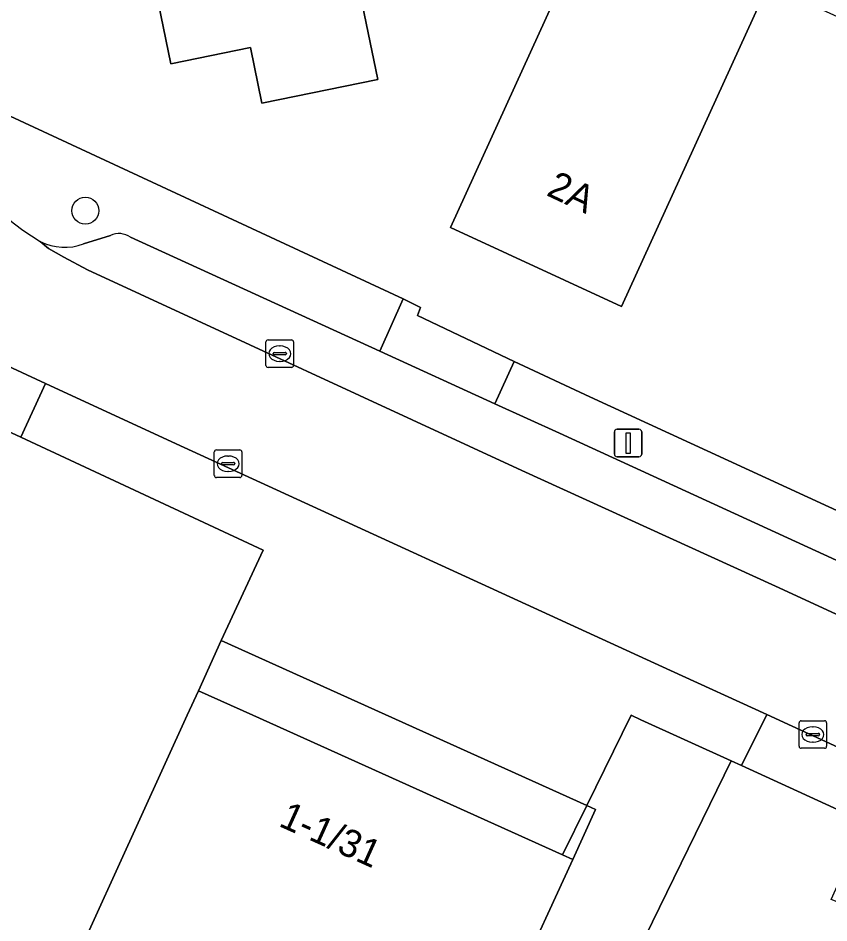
# Model space of a CAD drawing. Extents: x 162989 to 165008, y 383432 to 384338.
# Drawn here: x 163737.96 to 163767.4, y 383992.47 to 384025.3 of the extents above; entities that cross this region are included whole.
import ezdxf

# ---------------------------------------------------------------- set-up
doc = ezdxf.new("R2010")
doc.units = 0
for name, color, linetype in [('IMGEO_Boom', 7, 'Continuous'), ('IMGEO_Erf', 7, 'Continuous'), ('IMGEO_Kolk', 7, 'Continuous'), ('IMGEO_Lichtmast', 7, 'Continuous'), ('IMGEO_Muur', 7, 'Continuous'), ('IMGEO_Pand', 7, 'Continuous'), ('IMGEO_Pand_nummerreeks', 7, 'Continuous'), ('IMGEO_Pand_overbouw', 7, 'Continuous'), ('IMGEO_Parkeervlak_open', 7, 'Continuous'), ('IMGEO_Rijbaan_lokaal_open', 7, 'Continuous'), ('IMGEO_Terreindeel_gesloten', 7, 'Continuous'), ('IMGEO_Voetpad_open', 7, 'Continuous')]:
    doc.layers.add(name, color=color, linetype=linetype)

msp = doc.modelspace()

# ---------------------------------------------------------------- linework, layer by layer
at = {"layer": 'IMGEO_Boom'}
msp.add_circle((163740.402, 384018.311), 0.489, dxfattribs=at)
at = {"layer": 'IMGEO_Erf'}
for points in [[(163733.192, 384043.596), (163737.669, 384021.747), (163751.943, 384015.108), (163752.567, 384014.799), (163752.458, 384014.508), (163755.974, 384012.834), (163758.718, 384011.563), (163783.826, 384000), (163788.336, 383997.923), (163789.265, 384000), (163796.988, 384017.276), (163804.861, 384033.884)], [(163765.187, 384026.506), (163759.866, 384014.832), (163753.66, 384017.705), (163759.463, 384030.435)], [(163750.107, 384027.527), (163751.017, 384023.069), (163746.813, 384022.21), (163746.401, 384024.227), (163743.508, 384023.636), (163742.433, 384028.894)], [(163770.27, 383992.215), (163767.48, 383993.323), (163768.734, 383996.117), (163764.221, 383998.174), (163763.85, 383998.343), (163760.473, 383991.442)]]:
    msp.add_lwpolyline(points, dxfattribs=at)
at = {"layer": 'IMGEO_Kolk'}
for p, q in [((163747.035, 384013.623), (163747.887, 384013.623)), ((163746.96, 384012.697), (163746.96, 384013.549)), ((163747.448, 384013.403), (163747.473, 384013.403)), ((163747.961, 384013.549), (163747.961, 384012.697)), ((163747.219, 384013.117), (163747.219, 384013.129)), ((163747.657, 384013.08), (163747.259, 384013.08)), ((163747.262, 384013.166), (163747.66, 384013.166)), ((163747.703, 384013.129), (163747.703, 384013.117)), ((163747.471, 384012.843), (163747.446, 384012.843)), ((163747.887, 384012.623), (163747.035, 384012.623)), ((163745.085, 384008.704), (163745.085, 384009.556)), ((163745.16, 384009.63), (163746.012, 384009.63)), ((163745.573, 384009.41), (163745.598, 384009.41)), ((163746.086, 384009.556), (163746.086, 384008.704)), ((163745.344, 384009.124), (163745.344, 384009.136)), ((163745.782, 384009.087), (163745.384, 384009.087)), ((163745.387, 384009.173), (163745.785, 384009.173)), ((163745.828, 384009.136), (163745.828, 384009.124)), ((163745.596, 384008.85), (163745.571, 384008.85)), ((163746.012, 384008.63), (163745.16, 384008.63)), ((163766.314, 383998.877), (163766.314, 383999.729)), ((163766.389, 383999.803), (163767.241, 383999.803)), ((163766.802, 383999.583), (163766.827, 383999.583)), ((163767.315, 383999.729), (163767.315, 383998.877)), ((163766.573, 383999.297), (163766.573, 383999.309)), ((163767.011, 383999.26), (163766.613, 383999.26)), ((163766.616, 383999.346), (163767.014, 383999.346)), ((163767.057, 383999.309), (163767.057, 383999.297)), ((163766.825, 383999.023), (163766.8, 383999.023)), ((163767.241, 383998.803), (163766.389, 383998.803))]:
    msp.add_line(p, q, dxfattribs=at)
for points in [[(163747.035, 384013.623), (163747.887, 384013.623)], [(163746.96, 384012.697), (163746.96, 384013.549)], [(163747.961, 384013.549), (163747.961, 384012.697)], [(163747.887, 384012.623), (163747.035, 384012.623)], [(163745.085, 384008.704), (163745.085, 384009.556)], [(163745.16, 384009.63), (163746.012, 384009.63)], [(163746.086, 384009.556), (163746.086, 384008.704)], [(163746.012, 384008.63), (163745.16, 384008.63)], [(163766.314, 383998.877), (163766.314, 383999.729)], [(163766.389, 383999.803), (163767.241, 383999.803)], [(163767.315, 383999.729), (163767.315, 383998.877)], [(163767.241, 383998.803), (163766.389, 383998.803)]]:
    msp.add_lwpolyline(points, dxfattribs=at)
for centre, radius, start, end in [((163747.037, 384013.547), 0.0765, 91.552, 178.448), ((163747.037, 384013.547), 0.0765, 91.552, 178.448), ((163747.885, 384013.547), 0.0765, 1.552, 88.448), ((163747.885, 384013.547), 0.0765, 1.552, 88.448), ((163747.259, 384013.126), 0.0403, 85.8775, 175.7526), ((163747.256, 384013.116), 0.0366, 178.938, 274.7102), ((163747.66, 384013.123), 0.043, 264.8664, 352.4533), ((163747.664, 384013.128), 0.0386, 1.7309, 96.639), ((163747.037, 384012.699), 0.0765, 181.552, 268.448), ((163747.037, 384012.699), 0.0765, 181.552, 268.448), ((163747.885, 384012.699), 0.0765, 271.552, 358.448), ((163747.885, 384012.699), 0.0765, 271.552, 358.448), ((163745.162, 384009.554), 0.0765, 91.552, 178.448), ((163745.162, 384009.554), 0.0765, 91.552, 178.448), ((163746.01, 384009.554), 0.0765, 1.552, 88.448), ((163746.01, 384009.554), 0.0765, 1.552, 88.448), ((163745.384, 384009.133), 0.0403, 85.8775, 175.7526), ((163745.381, 384009.123), 0.0366, 178.938, 274.7102), ((163745.785, 384009.13), 0.043, 264.8664, 352.4533), ((163745.789, 384009.135), 0.0386, 1.7309, 96.639), ((163745.162, 384008.706), 0.0765, 181.552, 268.448), ((163745.162, 384008.706), 0.0765, 181.552, 268.448), ((163746.01, 384008.706), 0.0765, 271.552, 358.448), ((163746.01, 384008.706), 0.0765, 271.552, 358.448), ((163766.391, 383999.727), 0.0765, 91.552, 178.448), ((163766.391, 383999.727), 0.0765, 91.552, 178.448), ((163767.239, 383999.727), 0.0765, 1.552, 88.448), ((163767.239, 383999.727), 0.0765, 1.552, 88.448), ((163766.613, 383999.306), 0.0403, 85.8775, 175.7526), ((163766.61, 383999.296), 0.0366, 178.938, 274.7102), ((163767.014, 383999.303), 0.043, 264.8664, 352.4533), ((163767.018, 383999.308), 0.0386, 1.7309, 96.639), ((163766.391, 383998.879), 0.0765, 181.552, 268.448), ((163766.391, 383998.879), 0.0765, 181.552, 268.448), ((163767.239, 383998.879), 0.0765, 271.552, 358.448), ((163767.239, 383998.879), 0.0765, 271.552, 358.448)]:
    msp.add_arc(centre, radius, start, end, dxfattribs=at)
for centre, major_axis, ratio, start_param, end_param in [((163747.447, 384013.123), (-0.387, 0.002), 0.722429, 4.712389, 7.853982), ((163747.472, 384013.123), (-0.39, 0.002), 0.717154, 1.570796, 4.712389), ((163745.572, 384009.13), (-0.387, 0.002), 0.722429, 4.712389, 7.853982), ((163745.597, 384009.13), (-0.39, 0.002), 0.717154, 1.570796, 4.712389), ((163766.801, 383999.303), (-0.387, 0.002), 0.722429, 4.712389, 7.853982), ((163766.826, 383999.303), (-0.39, 0.002), 0.717154, 1.570796, 4.712389)]:
    msp.add_ellipse(centre, major_axis=major_axis, ratio=ratio, start_param=start_param, end_param=end_param, dxfattribs=at)
at = {"layer": 'IMGEO_Lichtmast'}
for p, q in [((163759.711, 384010.381), (163760.501, 384010.381)), ((163760.501, 384010.381), (163759.711, 384010.381)), ((163759.611, 384009.481), (163759.611, 384010.281)), ((163759.611, 384010.281), (163759.611, 384009.481)), ((163760.601, 384010.281), (163760.601, 384009.481)), ((163760.601, 384009.481), (163760.601, 384010.281)), ((163760.501, 384009.381), (163759.711, 384009.381)), ((163759.711, 384009.381), (163760.501, 384009.381))]:
    msp.add_line(p, q, dxfattribs=at)
msp.add_lwpolyline([(163760.031, 384010.256), (163760.181, 384010.256), (163760.181, 384009.506), (163760.031, 384009.506), (163760.031, 384010.256)], dxfattribs=at)
for centre, start, end in [((163759.711, 384010.281), 90, 180), ((163759.711, 384010.281), 90, 180), ((163760.501, 384010.281), 0, 90), ((163760.501, 384010.281), 360, 90), ((163759.711, 384009.481), 180, 270), ((163759.711, 384009.481), 180, 270), ((163760.501, 384009.481), 270, 0), ((163760.501, 384009.481), 270, 0)]:
    msp.add_arc(centre, 0.1, start, end, dxfattribs=at)
at = {"layer": 'IMGEO_Muur'}
msp.add_lwpolyline([(163758.925, 383996.586), (163758.61, 383996.728), (163757.728, 383994.932), (163758.103, 383994.763)], close=True, dxfattribs=at)
at = {"layer": 'IMGEO_Pand'}
for points in [[(163772.769, 384030.194), (163775.616, 384036.43), (163765.448, 384040.979), (163758.618, 384033.179), (163757.887, 384032.344), (163759.463, 384030.435), (163753.66, 384017.705), (163759.866, 384014.832), (163765.187, 384026.506), (163770.069, 384024.281)], [(163746.401, 384024.227), (163746.813, 384022.21), (163751.017, 384023.069), (163750.107, 384027.527), (163751.822, 384027.878), (163751.248, 384030.693), (163749.342, 384030.304), (163742.433, 384028.894), (163743.508, 384023.636)], [(163756.011, 383990.223), (163758.103, 383994.763), (163757.728, 383994.932), (163746.487, 384000), (163744.506, 384000.893), (163744.1, 384000), (163738.208, 383987.065), (163747.916, 383975.496), (163748.993, 383974.998)]]:
    msp.add_lwpolyline(points, close=True, dxfattribs=at)
at = {"layer": 'IMGEO_Pand_overbouw'}
msp.add_lwpolyline([(163758.103, 383994.763), (163758.925, 383996.586), (163745.328, 384002.716), (163744.506, 384000.893), (163746.487, 384000), (163757.728, 383994.932)], close=True, dxfattribs=at)
at = {"layer": 'IMGEO_Parkeervlak_open'}
for points in [[(163741.314, 384017.415), (163740.34, 384017.109)], [(163755.271, 384011.307), (163751.092, 384013.215), (163742.04, 384017.348)], [(163738.764, 384017.195), (163739.064, 384016.942), (163739.626, 384016.621), (163740.479, 384016.171), (163756.25, 384008.884), (163765.453, 384004.682), (163772.619, 384001.386), (163785.106, 383995.608)], [(163783.229, 383998.443), (163777.796, 384000.987), (163765.895, 384006.438), (163757.622, 384010.233), (163755.271, 384011.307)]]:
    msp.add_lwpolyline(points, dxfattribs=at)
for centre, radius, start, end in [((163741.619, 384016.751), 0.731, 54.8057, 114.6489), ((163739.649, 384018.928), 1.946, 242.946, 290.8071)]:
    msp.add_arc(centre, radius, start, end, dxfattribs=at)
at = {"layer": 'IMGEO_Rijbaan_lokaal_open'}
for points in [[(163785.106, 383995.608), (163772.619, 384001.386), (163765.453, 384004.682), (163756.25, 384008.884), (163740.479, 384016.171), (163739.626, 384016.621), (163739.064, 384016.942), (163738.764, 384017.195)], [(163733.65, 384014.499), (163738.959, 384012.046), (163743.702, 384009.854), (163761.651, 384001.631), (163765.138, 384000.027), (163784.879, 383990.947), (163785.085, 383990.846), (163785.482, 383990.651)]]:
    msp.add_lwpolyline(points, dxfattribs=at)
msp.add_arc((163743.62, 384025.304), 9.452, 202.6978, 239.086, dxfattribs=at)
at = {"layer": 'IMGEO_Terreindeel_gesloten'}
for points in [[(163744.1, 384000), (163744.506, 384000.893), (163745.328, 384002.716), (163746.858, 384005.998), (163738.061, 384010.089), (163731.518, 384013.132)], [(163701.43, 383997.012), (163703.909, 383997.461), (163732.007, 383964.256), (163732.705, 383964.822), (163718.113, 383982.065), (163714.771, 383986.014), (163721.979, 383992.083), (163728.787, 383991.097), (163735.501, 383990.125), (163738.208, 383987.065), (163744.1, 384000)]]:
    msp.add_lwpolyline(points, dxfattribs=at)
at = {"layer": 'IMGEO_Voetpad_open'}
for points in [[(163742.04, 384017.348), (163751.092, 384013.215), (163751.943, 384015.108), (163737.669, 384021.747), (163733.192, 384043.596), (163731.104, 384053.706)], [(163740.34, 384017.109), (163741.314, 384017.415)], [(163731.518, 384013.132), (163738.061, 384010.089), (163738.959, 384012.046), (163733.65, 384014.499)], [(163758.718, 384011.563), (163755.974, 384012.834), (163755.271, 384011.307), (163757.622, 384010.233), (163765.895, 384006.438), (163777.796, 384000.987), (163783.229, 383998.443)], [(163785.278, 383995.52), (163787.048, 383994.75), (163788.336, 383997.923), (163783.826, 384000), (163758.718, 384011.563)], [(163741.817, 383954.24), (163748.93, 383960.122), (163748.025, 383960.761), (163743.883, 383963.686), (163747.968, 383967.015), (163760.473, 383991.442), (163763.85, 383998.343), (163760.564, 383999.841), (163760.215, 384000), (163758.61, 383996.728), (163758.925, 383996.586), (163758.103, 383994.763), (163756.011, 383990.223), (163748.993, 383974.998), (163747.916, 383975.496), (163748.715, 383974.543), (163748.593, 383974.44), (163734.592, 383962.592), (163732.705, 383964.822), (163732.007, 383964.256), (163725.748, 383958.959), (163701.884, 383987.16)]]:
    msp.add_lwpolyline(points, dxfattribs=at)
for points in [[(163752.458, 384014.508), (163752.567, 384014.799), (163751.943, 384015.108), (163751.092, 384013.215), (163755.271, 384011.307), (163755.974, 384012.834)], [(163738.959, 384012.046), (163738.061, 384010.089), (163746.858, 384005.998), (163745.328, 384002.716), (163758.61, 383996.728), (163760.215, 384000), (163760.564, 383999.841), (163763.85, 383998.343), (163764.221, 383998.174), (163765.138, 384000.027), (163761.651, 384001.631), (163743.702, 384009.854)], [(163745.328, 384002.716), (163744.506, 384000.893), (163746.487, 384000), (163757.728, 383994.932), (163758.61, 383996.728)], [(163765.138, 384000.027), (163764.221, 383998.174), (163768.734, 383996.117), (163768.769, 383996.194), (163772.331, 383994.595), (163772.287, 383994.498), (163784.282, 383989.032), (163785.085, 383990.846), (163784.879, 383990.947)]]:
    msp.add_lwpolyline(points, close=True, dxfattribs=at)
for centre, radius, start, end in [((163743.62, 384025.304), 9.452, 202.6978, 239.086), ((163741.619, 384016.751), 0.731, 54.8057, 114.6489), ((163739.649, 384018.928), 1.946, 242.946, 290.8071)]:
    msp.add_arc(centre, radius, start, end, dxfattribs=at)

# ---------------------------------------------------------------- texts
at = {"layer": 'IMGEO_Pand_nummerreeks'}
for s, rotation, p in [('2A', 334.7383, (163757.102, 384018.886)), ('1-1/31', 335.7352, (163747.384, 383995.998))]:
    msp.add_text(s, height=1, rotation=rotation, dxfattribs=at).set_placement(p)

doc.saveas('drawing.dxf')
